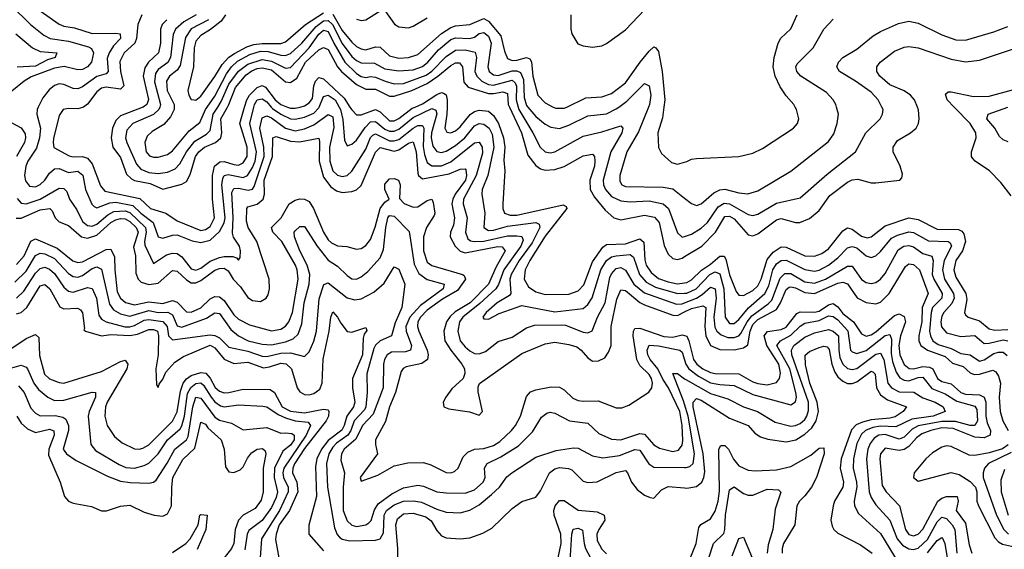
# Model space of a CAD drawing. Header units: inches. Extents: x 884549 to 1028252, y 526810 to 653624.
# Tile 470 of 656: x 937183 to 941355, y 588126 to 590370. Entities that reach past the tile are written whole.
import ezdxf

# ---------------------------------------------------------------- set-up
doc = ezdxf.new("R2010")
doc.units = ezdxf.units.IN
doc.header["$MEASUREMENT"] = 0
for name, color, linetype in [('A9538', 7, 'Continuous'), ('A9539', 7, 'Continuous'), ('A9548', 7, 'Continuous'), ('A9549', 7, 'Continuous')]:
    doc.layers.add(name, color=color, linetype=linetype)

msp = doc.modelspace()

# ---------------------------------------------------------------- linework, layer by layer
at = {"layer": 'A9538', "color": 5}
for points, elevation in [([(937262.1, 590000), (937257.3, 589990), (937256.3, 589970), (937270.7, 589910), (937267.3, 589870), (937254.2, 589825.8), (937217.1, 589770), (937209.2, 589750), (937204.3, 589710), (937207.5, 589687.5), (937224.4, 589664.4), (937250, 589662.4), (937270, 589672), (937289.9, 589690), (937310, 589719.1), (937330, 589738.5), (937350, 589739.7), (937390, 589723.2), (937430, 589727.5), (937451, 589711), (937461.4, 589650), (937488.3, 589588.3), (937498.6, 589578.6), (937510, 589572.6), (937565.5, 589594.5), (937590, 589596.8), (937662.6, 589582.6), (937696.6, 589550), (937749.3, 589510), (937770, 589449.3), (937790, 589444.9), (937830, 589456.7), (937850, 589457.8), (937913.5, 589433.5), (937950, 589425.3), (937990, 589435.5), (938030, 589472.7), (938050, 589509.6), (938053.5, 589530), (938039.7, 589670), (938043.2, 589696.8), (938050.2, 589709.8), (938066, 589714), (938130, 589701.4), (938148.1, 589710), (938170, 589743.8), (938180.8, 589770), (938186.8, 589810), (938157.8, 589930), (938175.6, 590000)], 2460), ([(937454, 590000), (937450, 589997.2), (937430, 589991.7), (937390, 589993.7), (937368, 589990), (937350, 589964.5), (937327.1, 589867.1), (937324.6, 589850), (937328.4, 589828.4), (937393, 589793), (937410, 589788.7), (937450, 589789.8), (937470, 589783.2), (937490, 589759.3), (937525.8, 589665.8), (937543.8, 589643.8), (937692, 589612), (937737.2, 589570), (937801.7, 589550), (937850, 589517.5), (937950, 589476.9), (937970, 589480.4), (937990, 589493.1), (938008.2, 589530), (938000.6, 589610), (937999.5, 589710), (938008.7, 589750), (938031.7, 589768.3), (938050, 589768.8), (938090, 589755.7), (938110, 589754), (938130, 589763.8), (938146.3, 589790), (938147, 589830), (938115.4, 589930), (938136.2, 590000)], 2480), ([(937706.3, 590000), (937702.5, 589997.5), (937610, 589962.3), (937590, 589942.5), (937576, 589910), (937571.4, 589870), (937577.3, 589830), (937610, 589785.7), (937635.8, 589715.8), (937656.3, 589696.3), (937670, 589689.2), (937735.5, 589675.5), (937790, 589652.4), (937870, 589672.6), (937890, 589684.1), (937905.4, 589714.6), (937928.7, 589790), (937941.5, 589810), (937966.7, 589830), (938012.4, 589850), (938035.1, 589870), (938040, 589890), (938036.1, 589950), (938063.4, 590000)], 2520), ([(937776.9, 590000), (937773.3, 589990), (937750, 589968.9), (937661.9, 589930), (937637.7, 589902.3), (937631.9, 589870), (937636.7, 589850), (937677.8, 589757.8), (937696, 589736), (937730, 589721.8), (937770, 589717.8), (937810, 589724), (937841.9, 589738.1), (937861.3, 589758.7), (937890.2, 589810), (937925.2, 589854.8), (937974.9, 589885.1), (937990, 589900.4), (938002.6, 589970), (938022.5, 590000)], 2540), ([(937837.9, 590000), (937837.9, 589990), (937821.6, 589958.4), (937794.2, 589925.8), (937743.8, 589896.2), (937723.4, 589876.6), (937713.4, 589850), (937719.4, 589810), (937733.1, 589793.1), (937750, 589787.3), (937770, 589787.8), (937810, 589799.4), (937830, 589814.4), (937901.2, 589898.8), (937945.8, 589934.2), (937970.8, 589990), (937977.8, 590000)], 2560), ([(938249, 590000), (938254.2, 589994.2), (938290, 589969), (938330, 589950), (938350, 589948.1), (938390, 589956.9), (938430, 589973.8), (938450, 589996.2), (938451.6, 590000)], 2460), ([(938317.3, 590000), (938330, 589995), (938350, 589994.5), (938371.4, 590000)], 2480), ([(938537.2, 590000), (938543.1, 589990), (938552.7, 589947.3), (938559.5, 589859.5), (938570, 589834.9), (938590, 589841.9), (938610, 589860.1), (938646.6, 589913.4), (938670, 589937.5), (938690, 589938.9), (938730, 589906.2), (938750, 589897.3), (938770, 589897.6), (938790, 589906), (938850, 589954.9), (938930, 589993.8), (938946.3, 589986.3), (938950.5, 589970.5), (938928.4, 589890), (938927.2, 589870), (938933.7, 589833.7), (938951.1, 589811.1), (938970, 589807.4), (938990, 589812.7), (939030, 589836.5), (939068.5, 589870), (939110, 589920.3), (939130, 589930), (939150, 589926.9), (939172.9, 589910), (939185.3, 589885.3), (939191.9, 589830), (939166.3, 589710), (939142.9, 589650), (939140.8, 589630), (939153.7, 589550), (939149.6, 589490), (939170, 589477.3), (939190, 589478.2), (939250, 589495.4), (939370, 589510), (939383.6, 589503.6), (939386.6, 589490), (939354.9, 589425.1), (939299.5, 589350), (939264.8, 589290), (939260, 589270), (939264.1, 589210), (939258.2, 589201.8), (939206, 589170), (939159.2, 589130), (939145.8, 589110), (939150, 589102), (939170, 589101.6), (939214.6, 589125.4), (939310, 589159.2), (939450, 589131.8), (939570, 589146.8), (939590, 589163.4), (939608.1, 589191.9), (939644.8, 589310), (939670, 589350.1), (939690, 589364.5), (939710, 589370), (939770, 589375), (939783.8, 589363.8), (939808.6, 589290), (939837.7, 589257.7), (939876.5, 589236.5), (939970, 589209.2), (940000, 589210.8)], 2460), ([(938582, 590000), (938590, 589987.3), (938610, 589966.9), (938630, 589967.4), (938690, 589989.1), (938710, 589979.1), (938750, 589941.9), (938770, 589941.6), (938790, 589951), (938845.5, 589994.5), (938858.3, 590000)], 2480), ([(938993.9, 590000), (938993.4, 589970), (938984.2, 589910), (938993.1, 589893.1), (939010, 589890.6), (939030, 589899.7), (939050, 589916.2), (939092.2, 589967.8), (939110, 589980.9), (939130, 589986.7), (939170, 589982.3), (939190, 589964), (939211.8, 589930), (939233.1, 589870), (939238.8, 589830), (939234.8, 589774.8), (939238.8, 589730), (939229.7, 589589.7), (939229.7, 589569.7), (939237.9, 589550), (939261.8, 589541.8), (939290, 589541.6), (939486.2, 589586.2), (939497.9, 589577.9), (939501.1, 589570), (939410, 589453.1), (939344.2, 589350), (939324.7, 589310), (939321.2, 589270), (939338.4, 589238.4), (939370, 589216.4), (939410, 589205.4), (939510, 589207.6), (939550, 589221.3), (939573.7, 589246.3), (939610, 589344.4), (939653.5, 589406.5), (939670, 589417.7), (939750, 589420.2), (939810, 589440.9), (939827.6, 589427.6), (939832, 589352), (939838.1, 589330), (939858.4, 589298.4), (939890, 589274.1), (939930, 589259.4), (939970, 589251.2), (940000, 589255.3)], 2480), ([(939257.9, 590000), (939309.2, 589890), (939336.5, 589796.5), (939370, 589751.7), (939390, 589738.2), (939410, 589732.8), (939450, 589734.7), (939490, 589748), (939570, 589792.9), (939610, 589799.8), (939618.3, 589790), (939620.5, 589770), (939618.2, 589750), (939598.2, 589690), (939600.3, 589650), (939617.9, 589617.9), (939663.2, 589563.2), (939701.1, 589530), (939730, 589522.5), (939830, 589541.7), (939872.9, 589532.9), (939891.8, 589510), (939913.6, 589413.6), (939930, 589376.6), (939950, 589357.9), (939970, 589354.1), (939990, 589359.9), (940000, 589366)], 2520), ([(939294.8, 590000), (939297.6, 589990), (939357.8, 589890), (939387.9, 589830), (939410, 589810.1), (939430, 589806.5), (939450, 589810.1), (939570, 589877), (939650, 589894.5), (939730, 589920.6), (939738.7, 589910), (939734, 589890), (939687.1, 589810), (939655.5, 589690), (939656.1, 589670), (939664.7, 589650), (939690, 589620.7), (939730, 589602.8), (939770, 589598.1), (939850, 589602.6), (939910, 589589.2), (939932.5, 589570), (939970, 589466.5), (939990, 589448.2), (940000, 589451.4)], 2540), ([(939335.4, 590000), (939370, 589959.9), (939410, 589926.9), (939434.1, 589914.1), (939470, 589908.8), (939510, 589922.6), (939590, 589962.2), (939670, 589970.8), (939710, 589991.9), (939721.4, 590000)], 2560), ([(939444, 590000), (939454.6, 589994.6), (939490, 589994.6), (939501, 590000)], 2580), ([(939847.4, 590000), (939805.6, 589894.4), (939755.6, 589810), (939725.2, 589710), (939725.3, 589685.3), (939734.7, 589670), (939750, 589663.8), (939910, 589660.1), (939950, 589653.3), (940000, 589614.4)], 2560), ([(939912.4, 590000), (939906.4, 589953.6), (939887.5, 589890), (939889.1, 589829.1), (939902.5, 589802.5), (939944.4, 589764.4), (939970, 589758.2), (940000, 589766.3)], 2580), ([(937172.7, 589612.7), (937190, 589593.2), (937210, 589589.5), (937270, 589609.1), (937350, 589656.6), (937370, 589654.2), (937382.5, 589642.5), (937393.6, 589610), (937425, 589565), (937450, 589515.4), (937470, 589498.2), (937490, 589495.6), (937510, 589504.1), (937556.3, 589543.7), (937582.7, 589557.3), (937630, 589560.2), (937650, 589553.3), (937716.3, 589490), (937719.5, 589470), (937712, 589430), (937714, 589414), (937750, 589337.3), (937805.8, 589374.2), (937830, 589381.1), (937850, 589379.1), (937870, 589365.1), (937910, 589314.8), (937930, 589308.4), (937950, 589317.7), (937990, 589347), (938030, 589361.8), (938050, 589366.9), (938086, 589366), (938101.5, 589361.5), (938110, 589350.4), (938117.8, 589362.2), (938119, 589390), (938113.8, 589410), (938089.2, 589449.2), (938085.1, 589465.1), (938087.2, 589530), (938082.7, 589637.3), (938090, 589654.2), (938110, 589656.2), (938151.8, 589648.2), (938170, 589652.3), (938177.2, 589662.8), (938219, 589790), (938217.5, 589830), (938200.4, 589910), (938210, 589954.6), (938230, 589963), (938250, 589954), (938310, 589910), (938350, 589899.7), (938390, 589906.8), (938430, 589924.2), (938490, 589967.8), (938510, 589958.7), (938513.7, 589913.7), (938495.6, 589830), (938496.9, 589770), (938510, 589729.6), (938530, 589710.6), (938550, 589705), (938570, 589709.6), (938590, 589727.8), (938650, 589821.7), (938670, 589871), (938679.8, 589880.2), (938690, 589886.6), (938750, 589857.1), (938770, 589856.1), (938790, 589862.8), (938850, 589910.3), (938870, 589921.1), (938890, 589921), (938895.6, 589910), (938892.8, 589832.8), (938898.2, 589798.2), (938910, 589765.5), (938930, 589750.1), (938970, 589750.3), (939010, 589767), (939110, 589848.2), (939130, 589851.5), (939143.1, 589830), (939144.5, 589804.5), (939117.8, 589710), (939063.6, 589610), (939061.8, 589590), (939079.1, 589530), (939072, 589470), (939081.7, 589441.7), (939092.7, 589432.7), (939108.4, 589430), (939150, 589431.4), (939250, 589453.6), (939290, 589454.8), (939310.7, 589450.7), (939315.8, 589435.8), (939306, 589410), (939234.7, 589310), (939212.1, 589247.9), (939200.7, 589230), (939132.6, 589167.4), (939060.9, 589110), (939046.1, 589090), (939039.5, 589050), (939050, 589009.5), (939070, 588983.7), (939090, 588967), (939110, 588956.2), (939130, 588953.8), (939156.1, 588963.9), (939210, 589007), (939270, 589024.6), (939330, 589063.8), (939364.6, 589075.4), (939477.8, 589077.8), (939495.1, 589075.1), (939570, 589045.7), (939590, 589043.3), (939609, 589051), (939631, 589110), (939663.4, 589170), (939683, 589277), (939690, 589293.4), (939710, 589315.1), (939730, 589319.4), (939750, 589308.3), (939785.4, 589250), (939830, 589212.7), (939965.3, 589165.3), (939990, 589166.6), (940000, 589170.6)], 2440), ([(937150, 589933.3), (937190, 589911.1), (937206.3, 589886.3), (937208.2, 589870), (937202.9, 589850), (937170.3, 589790)], 2440), ([(937168.9, 589528.9), (937190, 589529.7), (937270, 589564.6), (937310.6, 589570.6), (937320.7, 589560.7), (937333.4, 589530), (937350, 589513.9), (937390, 589497.5), (937445.6, 589450), (937470, 589444.2), (937510, 589457.1), (937569.9, 589510.1), (937590, 589521.7), (937610, 589526.9), (937630, 589525.9), (937650, 589514.9), (937676.4, 589490), (937685.4, 589470), (937665.7, 589405.7), (937673.3, 589370), (937675.4, 589295.4), (937685.3, 589270), (937698, 589258), (937730, 589248.5), (937770, 589253.1), (937830, 589307.5), (937850, 589304.9), (937890, 589267.8), (937910, 589255.6), (937930, 589255.5), (937950, 589264.4), (938010, 589309.1), (938030, 589316.4), (938050, 589316.8), (938066.3, 589306.3), (938088.2, 589270), (938118.8, 589238.8), (938150, 589192.5), (938170, 589179.9), (938203.7, 589176.3), (938227.9, 589190), (938235.5, 589204.5), (938241.1, 589230), (938240.8, 589270), (938188.6, 589430), (938150.6, 589490), (938144.2, 589515.8), (938145.2, 589570), (938150, 589576.5), (938190, 589588), (938214.5, 589610), (938220.5, 589630), (938218.9, 589690), (938254.2, 589790), (938255.8, 589870), (938270, 589875.7), (938330, 589855.3), (938368.2, 589851.8), (938450, 589867.9), (938454, 589854), (938452.5, 589770), (938470, 589703), (938501.1, 589661.1), (938525.1, 589645.1), (938550, 589638.1), (938590, 589641.3), (938610.3, 589649.7), (938630, 589667.8), (938690, 589809), (938710, 589828.1), (938770, 589813.5), (938790, 589818.6), (938830, 589847), (938850, 589852.1), (938862.5, 589810), (938870, 589719.1), (938873.3, 589710), (938890, 589695.1), (939003.3, 589716.7), (939050, 589736.4), (939070, 589737.9), (939073.9, 589733.9), (939076.5, 589710), (939071.6, 589690), (939028.5, 589630), (939018.1, 589610), (939014.7, 589590), (939025.7, 589530), (939021.3, 589498.7), (939008.8, 589470), (939007.6, 589450), (939028.2, 589410), (939049.7, 589389.7), (939070, 589382.4), (939208.6, 589408.6), (939227.7, 589407.7), (939239.5, 589390), (939200.5, 589319.5), (939169.8, 589250), (939091.4, 589170), (939028.3, 589131.7), (939007.6, 589112.4), (938991.7, 589090), (938979.7, 589050), (938985.1, 589010), (939009.5, 588969.5), (939056.4, 588910), (939067.1, 588890), (939069.2, 588870.8), (939061.7, 588850), (939013.6, 588806.4), (938988.8, 588771.2), (938978, 588750), (938979.6, 588730), (939001.1, 588721.1), (939089.2, 588709.2), (939130, 588694.3), (939143.9, 588710), (939126.3, 588793.7), (939125.7, 588814.3), (939132, 588828), (939310, 588956), (939410, 588996.6), (939450, 589003.4), (939510, 588994.1), (939543.6, 588983.6), (939562.1, 588970), (939590, 588937.2), (939610, 588923.4), (939635.7, 588924.3), (939662.2, 588937.8), (939678.5, 588961.5), (939688.5, 588990), (939688.7, 589070), (939713.8, 589186.2), (939730, 589224.7), (939750, 589222.1), (939810, 589172), (939830, 589161.4), (939950, 589117.5), (939970, 589117.2), (940000, 589131.9)], 2420), ([(937170, 589333.2), (937202.4, 589370), (937230, 589431.9), (937250, 589441), (937342.5, 589402.5), (937408.5, 589348.5), (937430, 589341.4), (937450, 589344.4), (937550, 589396), (937570, 589398), (937584.5, 589364.5), (937585.7, 589310), (937596.6, 589216.6), (937609.7, 589189.7), (937631.7, 589171.7), (937670, 589162), (937730, 589174.3), (937790, 589167.6), (937830, 589179.8), (937850, 589172.5), (937890, 589132.4), (937910, 589131), (937950, 589148.9), (937990, 589187.3), (938010, 589197.4), (938030, 589195.7), (938050, 589179.9), (938090, 589119.6), (938110, 589101.3), (938156.9, 589076.9), (938250, 589052.1), (938290, 589059.3), (938308.8, 589071.2), (938324.2, 589090), (938339.2, 589130), (938362.4, 589270), (938359.3, 589310), (938351.2, 589330), (938293.4, 589430), (938255.4, 589470), (938249.5, 589490), (938291, 589530), (938324.3, 589590), (938350, 589605.8), (938370, 589611), (938390, 589610.1), (938410, 589599.2), (938428.5, 589570), (938470, 589470.1), (938490, 589437.8), (938504.2, 589424.2), (938530, 589412), (938568.8, 589408.8), (938610, 589397.5), (938630, 589399.8), (938650, 589412.7), (938670, 589438.9), (938689.2, 589490.8), (938709.8, 589570.2), (938730, 589596.3), (938747.9, 589610), (938730.4, 589650), (938730, 589672.6), (938750, 589695.2), (938770, 589697.3), (938788.2, 589690), (938795.4, 589670), (938791.9, 589611.9), (938811.5, 589591.5), (938850, 589575.6), (938870, 589576.5), (938910, 589603.7), (938929.2, 589609.2), (938935.4, 589595.4), (938942.3, 589550), (938939.6, 589540.4), (938906.9, 589490), (938893.8, 589450), (938894, 589390), (938910, 589342.5), (938930, 589328), (939058.7, 589290), (939066.2, 589286.2), (939072, 589270), (939038.1, 589221.9), (938974.6, 589185.4), (938910, 589139.6), (938881, 589110), (938870.4, 589090), (938869.2, 589070), (938874.7, 589050), (938910, 588970), (938914.5, 588950), (938911.1, 588930), (938886.9, 588913.1), (938821.1, 588898.9), (938807.9, 588892.1), (938800, 588880), (938776.1, 588790), (938750, 588730), (938732.4, 588667.6), (938691.2, 588590), (938690.1, 588570.1), (938698.8, 588530), (938625.1, 588430), (938630, 588414.9), (938700.5, 588439.5), (938770, 588479.8), (938827.1, 588492.9), (938893.6, 588493.6), (938924.6, 588484.6), (938990, 588451), (939010, 588450.2), (939024.7, 588455.3), (939041, 588470), (939062.6, 588517.4), (939081.8, 588538.2), (939109.7, 588550), (939150, 588553.8), (939190, 588565.4), (939216.8, 588583.2), (939267.2, 588630), (939283.7, 588650), (939305.5, 588690), (939330, 588772.9), (939347.2, 588792.8), (939370, 588802), (939434.4, 588814.4), (939470, 588813.5), (939490, 588801.9), (939527.1, 588767.1), (939550, 588757.1), (939570, 588753.4), (939634.6, 588754.6), (939710, 588726), (939734.3, 588725.7), (939763.4, 588736.6), (939848.2, 588791.8), (939862.1, 588810), (939864.9, 588830), (939860.4, 588850), (939850, 588866.4), (939810, 588904.7), (939797.4, 588930), (939782.1, 589030), (939784, 589050), (939790, 589061), (939810, 589063), (939912.8, 589027.2), (939950, 589024.8), (939990, 589034.1), (940000, 589031.4)], 2380), ([(937162.3, 589257.7), (937210, 589304), (937250, 589371.5), (937270, 589380.7), (937290, 589377.8), (937330, 589358), (937390, 589294.7), (937410, 589281.3), (937430, 589278.8), (937450, 589286.7), (937490, 589315.1), (937510, 589323.1), (937530, 589312.8), (937564.1, 589164.1), (937581.3, 589141.3), (937610, 589123.2), (937650, 589113.8), (937730, 589138.2), (937770, 589129.5), (937810.6, 589130.6), (937830, 589120.1), (937850, 589072.8), (937870, 589067.8), (937974.6, 589105.4), (938010, 589128.4), (938030, 589124.7), (938077.7, 589057.7), (938110.1, 589030), (938151.2, 589010), (938210, 588995.2), (938250, 588992.7), (938310, 589004.4), (938342.3, 589017.7), (938362.8, 589037.2), (938378.4, 589081.6), (938387.8, 589170), (938409.5, 589250), (938412.6, 589290), (938401, 589330), (938370, 589391.3), (938347.1, 589450), (938346.3, 589470), (938350, 589475.5), (938370, 589493.2), (938390, 589493.7), (938443.5, 589410), (938490, 589350.9), (938530, 589326.1), (938570, 589285.7), (938590, 589272.2), (938610, 589271.2), (938630, 589280.4), (938657.5, 589302.5), (938710, 589360.8), (938724.1, 589395.9), (938734, 589490), (938742.8, 589530), (938750, 589541), (938770, 589538), (938832.9, 589472.9), (938853.9, 589333.9), (938874.4, 589294.4), (938908.9, 589268.9), (938981.5, 589250), (938978, 589230), (938880.8, 589159.2), (938836.2, 589110), (938819.4, 589070), (938820.9, 589050), (938843.4, 588990), (938838.8, 588970), (938817.6, 588962.4), (938758.7, 588961.3), (938740.1, 588950), (938729.2, 588930.8), (938724.4, 588910), (938722.5, 588810), (938681.5, 588698.5), (938636.1, 588650), (938607.9, 588592.1), (938558.6, 588550), (938546.7, 588530), (938544.4, 588504.4), (938559.4, 588450), (938553.4, 588390), (938554.3, 588290), (938570, 588246.4), (938590, 588228.3), (938610, 588223.2), (938650, 588229.1), (938662.2, 588237.8), (938671.9, 588248.1), (938687, 588293), (938701.9, 588318.1), (938759.4, 588360.6), (938810, 588386.9), (938870, 588398.5), (938894, 588394), (938950, 588369.2), (938990, 588364.7), (939070, 588364.6), (939110, 588378.6), (939146.8, 588410), (939154.6, 588430), (939153, 588470), (939163.2, 588490), (939222, 588518), (939295.9, 588564.1), (939355.9, 588624.1), (939394.4, 588685.6), (939416.5, 588703.5), (939430, 588706.6), (939450, 588702.3), (939512.7, 588670), (939590, 588659.8), (939636.3, 588616.3), (939690, 588592.5), (939730, 588589.4), (939810, 588616.2), (939830, 588613.5), (939870, 588569.2), (939893.9, 588553.9), (939950, 588540.1), (939974.3, 588545.7), (939990, 588566.7), (939992.4, 588587.6), (939989.3, 588650.7), (939979.8, 588710), (939932.7, 588810), (939907.5, 588847.5), (939886.8, 588890), (939853.7, 588930), (939843.9, 588950), (939841.4, 588970), (939850, 588990.5), (939890, 588988.7), (939980.5, 588970), (939990, 588961.9), (940000, 588929)], 2360), ([(937170, 589189.4), (937200.9, 589219.1), (937250, 589296.3), (937270, 589315.2), (937290, 589322), (937310, 589312.6), (937330, 589294.4), (937370, 589237.1), (937390, 589219.3), (937410, 589215.9), (937470, 589235.3), (937490, 589231.5), (937508.9, 589190), (937517.9, 589117.9), (937530, 589100.9), (937549.4, 589089.4), (937629.2, 589069.2), (937650, 589068.8), (937670, 589074.3), (937710, 589096.2), (937730, 589100.3), (937790, 589090.8), (937807.6, 589070), (937813.1, 589030), (937830, 589014.1), (937990, 589035.4), (938010, 589032), (938030, 589022.3), (938070, 588982.7), (938150, 588965.5), (938210, 588944.8), (938230, 588943.1), (938290, 588957), (938330, 588958.5), (938390, 588943.5), (938410, 588962.3), (938430, 589007.6), (938441, 589050), (938452.2, 589187.8), (938471.5, 589248.5), (938490, 589255.4), (938570, 589192.1), (938603.7, 589183.7), (938630, 589187.3), (938683.8, 589216.2), (938726.7, 589253.3), (938770, 589323), (938790, 589312.6), (938814.6, 589250), (938802.7, 589150), (938774.7, 589085.3), (938758.1, 589030), (938710, 589008.9), (938690, 588991.2), (938683.6, 588976.4), (938654.5, 588870), (938655, 588790), (938649.6, 588730), (938643.5, 588716.5), (938600.1, 588670), (938585.6, 588630), (938573.3, 588610), (938524.9, 588575.1), (938510, 588559.2), (938493.5, 588530), (938482.6, 588490), (938486.8, 588390), (938516.7, 588216.7), (938528.6, 588188.6), (938538.1, 588178.1), (938550, 588169.6), (938581.8, 588161.8), (938690, 588164.6), (938710, 588170.7), (938724.5, 588195.5), (938727.4, 588270), (938737.1, 588290), (938770, 588314.3), (938810, 588329.8), (938851.6, 588331.6), (938885.9, 588325.9), (938950, 588295.8), (938990, 588283.7), (939050, 588280.4), (939090, 588292.4), (939130, 588314.2), (939182.3, 588357.7), (939215.4, 588390), (939247.4, 588432.6), (939268, 588450), (939370, 588516.8), (939455.9, 588544.1), (939530, 588555.4), (939550, 588554), (939610, 588522.1), (939654, 588514), (939723.8, 588523.8), (939790, 588549), (939810, 588545.7), (939848.3, 588488.3), (939870, 588474), (940000, 588472.7)], 2340), ([(937170, 589123.5), (937190, 589129.5), (937212.8, 589150), (937270, 589241.7), (937290, 589247.5), (937311.1, 589230), (937353.7, 589153.7), (937370, 589145.2), (937427.9, 589147.9), (937440.5, 589140.5), (937450, 589127.7), (937458.5, 589061.5), (937455.3, 589055.3), (937462, 589050), (937530, 589031.1), (937570, 589035.9), (937650, 589031.6), (937682, 589038), (937730, 589057.9), (937750, 589057.6), (937766.9, 589050), (937771.5, 589030), (937770.3, 588950), (937760.2, 588890), (937763.1, 588823.1), (937770, 588811), (937773.9, 588826.1), (937790, 588846.4), (937802.8, 588877.2), (937840.4, 588919.6), (937876.7, 588943.3), (937990, 588991.2), (938010, 588980.3), (938050, 588931.6), (938090, 588913.8), (938150, 588919.4), (938215.6, 588895.6), (938241.5, 588898.5), (938290, 588914.9), (938312.1, 588912.1), (938334.6, 588890), (938358.7, 588810), (938370, 588792.7), (938390, 588781.7), (938410, 588780.6), (938430, 588786), (938454.8, 588805.2), (938465.1, 588830), (938468.8, 588931.2), (938493.7, 589050), (938501.5, 589110), (938510, 589131.9), (938530, 589110.2), (938543.6, 589083.6), (938570, 589049.5), (938590, 589046), (938650, 589066), (938653.7, 589053.7), (938642.5, 589037.5), (938638.7, 589021.3), (938635.6, 588950), (938593.8, 588850), (938593.4, 588810), (938602.8, 588750), (938597, 588730), (938569.6, 588690.4), (938558.5, 588650), (938548.6, 588631.4), (938490, 588587.5), (938462.5, 588550), (938441.5, 588510), (938436.6, 588476.6), (938440.2, 588350), (938408.6, 588228.6), (938408.8, 588190), (938470, 588120.2)], 2320), ([(937150, 588978.3), (937210, 589018.8), (937250, 589036.1), (937264, 589024), (937267.5, 588947.5), (937288.2, 588868.2), (937310, 588847.8), (937350, 588832.6), (937370, 588830.6), (937530, 588879.1), (937610, 588922.3), (937630, 588926.8), (937641.4, 588910), (937637.5, 588890), (937553.8, 588750), (937547.2, 588730), (937544.1, 588690), (937553.5, 588650), (937584.5, 588604.5), (937616.9, 588576.9), (937670, 588551.4), (937690, 588550.1), (937705.5, 588554.5), (937730, 588568.7), (937830.4, 588669.6), (937851.1, 588708.9), (937864.6, 588795.4), (937876.5, 588830), (937890, 588848.4), (937910, 588862.6), (937950, 588874.8), (937971.8, 588871.8), (937990.7, 588850.7), (938011, 588811), (938030, 588796.4), (938050, 588789.5), (938070, 588789.8), (938130, 588804.2), (938243.8, 588803.8), (938263.4, 588790), (938295.9, 588730), (938330, 588711.3), (938390, 588704.9), (938470, 588719.6), (938490, 588716.6), (938493.6, 588710), (938491.2, 588690), (938481.1, 588670), (938390, 588553.1), (938347.8, 588487.8), (938340.4, 588470), (938339.4, 588450), (938358.1, 588410), (938362.2, 588370), (938327, 588290), (938282.5, 588230), (938269.3, 588190), (938267.1, 588167.1), (938280.5, 588090)], 2280), ([(937130, 588889.7), (937190, 588905.6), (937210, 588897.4), (937216.6, 588890), (937243, 588830), (937263.6, 588803.6), (937302.6, 588770), (937330, 588756.9), (937370, 588757.8), (937490, 588792.4), (937504.9, 588790), (937505.1, 588770), (937477.9, 588710), (937473.2, 588690), (937484.6, 588570), (937505.1, 588545.1), (937604.8, 588484.8), (937632.8, 588472.8), (937670.2, 588469.8), (937710, 588480.8), (937730, 588491.6), (937769.6, 588530), (937810, 588590.4), (937863.1, 588636.9), (937870.7, 588649.3), (937881.9, 588690), (937893.9, 588786.1), (937907.8, 588812.2), (937930, 588827.9), (937950, 588831), (937962.1, 588822.1), (937993.8, 588770), (938010, 588751), (938034.4, 588734.4), (938050, 588729.2), (938110, 588738.3), (938212.9, 588732.9), (938230, 588729.2), (938277.7, 588697.7), (938310, 588682.4), (938350, 588670.6), (938405.3, 588665.3), (938415.7, 588650), (938397.1, 588610), (938301.7, 588470), (938297.8, 588450), (938300.9, 588430), (938320.3, 588390), (938320.4, 588370), (938284.1, 588290), (938208.4, 588170), (938202.7, 588090)], 2260), ([(940000, 588741.5), (939995.6, 588755.6), (939950, 588871.3), (939970, 588871.1), (940000, 588848.6)], 2340), ([(937178.4, 588818.4), (937201.5, 588790), (937230, 588723.9), (937250, 588702.6), (937270, 588691.7), (937333.1, 588693.1), (937366.4, 588686.4), (937378.1, 588678.1), (937389.4, 588650), (937390.1, 588629.9), (937368.1, 588550), (937380.9, 588530), (937422.8, 588502.8), (937555.6, 588435.6), (937610, 588414.7), (937651.2, 588408.8), (937730, 588406.9), (937749.5, 588410.5), (937760.8, 588419.2), (937808.7, 588491.3), (937841.2, 588550), (937889.6, 588590.4), (937896.7, 588603.3), (937916.6, 588730), (937930, 588770.4), (937950, 588767), (938010, 588685.9), (938030, 588673.8), (938081.1, 588661.1), (938130, 588631.9), (938230, 588641.5), (938290, 588617.7), (938310, 588620.1), (938336.1, 588616.1), (938346.3, 588610), (938345.6, 588590), (938330, 588567.2), (938297.7, 588542.3), (938262.3, 588470), (938262, 588430), (938275.4, 588370), (938270, 588345), (938250, 588302.7), (938210, 588248.3), (938154.1, 588205.9), (938147.1, 588190), (938136.8, 588123.2)], 2240), ([(937171.7, 588690), (937190, 588661.1), (937216.5, 588636.5), (937250, 588621), (937310, 588634.9), (937327.3, 588627.3), (937329.2, 588610), (937306.8, 588550), (937305.4, 588525.4), (937355.3, 588410), (937373.4, 588350), (937390.4, 588330), (937410, 588322.2), (937486.9, 588306.9), (937530, 588288.6), (937550.7, 588289.3), (937610.8, 588309.2), (937650, 588312.8), (937710, 588283.7), (937753, 588270), (937790, 588267.1), (937810, 588276.2), (937826.7, 588310), (937827.5, 588390), (937832.6, 588430), (937874, 588506), (937925.9, 588554.1), (937950, 588664.7), (937970, 588655.7), (937980.8, 588640.8), (938037, 588590), (938049.8, 588550), (938055.7, 588475.7), (938070, 588455), (938090, 588451.8), (938117.2, 588462.8), (938130, 588475.7), (938148.3, 588511.7), (938165.6, 588534.4), (938190, 588550.5), (938212.6, 588552.6), (938222.7, 588542.7), (938225.7, 588530), (938214.4, 588470), (938215.4, 588370), (938205.8, 588334.2), (938180.8, 588299.2), (938129.7, 588270.3), (938110.4, 588249.6), (938096.5, 588210), (938089.8, 588150), (938080.2, 588130), (938049.5, 588090.5)], 2220), ([(938783.4, 588030), (938785.3, 588130), (938777.5, 588230), (938784.2, 588255.8), (938810, 588276.4), (938850, 588279.5), (938903.4, 588263.4), (938926, 588246), (938950, 588206.2), (938970, 588182.7), (938990, 588174.8), (939050, 588170.1), (939090, 588174.1), (939145.7, 588194.3), (939184.1, 588215.9), (939270, 588298.9), (939310, 588329.2), (939370, 588347.6), (939390, 588374.2), (939428.4, 588450), (939450, 588467.6), (939470, 588472.4), (939508.2, 588468.2), (939522.3, 588462.3), (939570, 588415.2), (939590, 588409.4), (939630, 588412.6), (939710, 588451.1), (939750, 588459.3), (939759, 588450), (939774.7, 588410), (939799.3, 588379.3), (939830, 588355.7), (939854.9, 588345.1), (939870, 588343.2), (939902.3, 588377.7), (939930, 588392.4), (940000, 588386.6)], 2320), ([(939459.9, 588070), (939477.5, 588150), (939475.3, 588190), (939448.3, 588270), (939445.9, 588290), (939451.2, 588310), (939470, 588333), (939490, 588333.1), (939550, 588292.1), (939630, 588285.3), (939658.8, 588270), (939662.4, 588250), (939636.5, 588210), (939628.9, 588190), (939630, 588163.6), (939650, 588126.1), (939670, 588106.7)], 2280), ([(937830, 588112.5), (937886.8, 588150), (937905.6, 588170), (937939.7, 588230), (937946, 588270), (937950, 588274), (937977.3, 588270), (937971.4, 588210), (937934.9, 588125.1)], 2180), ([(939511.1, 588010), (939522, 588190), (939528.8, 588211.2), (939550, 588215), (939567.2, 588207.2), (939574.2, 588150), (939580.8, 588130), (939632.3, 588032.3)], 2260)]:
    msp.add_lwpolyline(points, dxfattribs=dict(at, elevation=elevation))
at = {"layer": 'A9539', "color": 5}
for points, elevation in [([(939518.1, 590390), (939518.3, 590330), (939522.7, 590310), (939548.1, 590268.1), (939570, 590258.5), (939610, 590253.9), (939650, 590259.8), (939670, 590268.9), (939750, 590327.1), (939859.2, 590440.8)], 2620), ([(937147.6, 590430), (937229.3, 590349.3), (937284.9, 590304.9), (937312.6, 590290), (937390, 590279.4), (937474.3, 590254.3), (937487.5, 590247.5), (937496.4, 590230), (937487.7, 590190), (937470, 590170.4), (937450, 590158.3), (937430, 590156.9), (937371.7, 590171.7), (937330, 590165.2), (937232, 590128), (937201.7, 590110), (937150, 590067.4)], 2440), ([(937270, 590408.1), (937350.3, 590350.3), (937370, 590342.7), (937415.4, 590335.4), (937490, 590311.6), (937590, 590313.5), (937608.4, 590310), (937610.1, 590290.1), (937580.9, 590259.1), (937561.8, 590230), (937554.4, 590205.6), (937557.4, 590150), (937550, 590140.4), (937510, 590128.8), (937450, 590085.4), (937430, 590076.7), (937410, 590078.5), (937370, 590095.9), (937350, 590098.1), (937330, 590091.3), (937307.5, 590072.5), (937280.9, 590039.1), (937262.1, 590000)], 2460), ([(938055.4, 590390), (938036.7, 590363.3), (937992.3, 590327.7), (937950, 590303.1), (937930, 590279.2), (937922.6, 590250), (937920.2, 590170), (937895, 590070), (937899.4, 590050), (937910, 590031.6), (937922, 590030), (937930, 590029.5), (937950, 590046), (938010, 590128.8), (938040.5, 590179.5), (938069.2, 590210.8), (938092.7, 590227.3), (938145.6, 590254.4), (938175.7, 590264.3), (938210, 590269.1), (938290, 590269.2), (938310, 590276), (938394.7, 590350), (938470, 590399.5)], 2580), ([(938610, 590372.4), (938630, 590367.1), (938650, 590369.2), (938710, 590407.5)], 2620), ([(938730, 590409.3), (938771.5, 590351.5), (938790, 590339.9), (938830, 590335.2), (938850, 590342.3), (938910, 590377.9)], 2620), ([(937700.6, 590390), (937684.2, 590350), (937677.9, 590290), (937670.7, 590270), (937626.5, 590230), (937607.6, 590192.4), (937609.8, 590149.8), (937624.4, 590090), (937610, 590075.6), (937550, 590083.6), (937530, 590079.6), (937510, 590064.7), (937470, 590011.4), (937454, 590000)], 2480), ([(937807.3, 590370), (937786.9, 590350), (937779.5, 590330), (937780.3, 590270), (937771.6, 590230), (937729.4, 590190), (937713.5, 590166.5), (937706.1, 590130), (937728.6, 590031.4), (937721.6, 590010), (937706.3, 590000)], 2520), ([(937931.4, 590390), (937878.5, 590361.5), (937843.4, 590330), (937833.5, 590306.5), (937822.8, 590210), (937810.9, 590189.1), (937770, 590158.8), (937758.2, 590141.8), (937753.8, 590106.2), (937780.4, 590010), (937776.9, 590000)], 2540), ([(937982.6, 590370), (937909.3, 590330.7), (937885.1, 590294.9), (937863.6, 590176.4), (937850, 590155.9), (937818.3, 590130), (937805.1, 590110), (937808, 590070), (937838, 590010), (937837.9, 590000)], 2560), ([(937977.8, 590000), (938010, 590046.3), (938059.6, 590140.4), (938080.9, 590170), (938106.5, 590193.5), (938157.9, 590222.1), (938203.9, 590236.1), (938235.3, 590235.3), (938290, 590219.9), (938310, 590218.5), (938330, 590226.2), (938378.4, 590270), (938438.7, 590341.3), (938470, 590364.7), (938490, 590366.8), (938508, 590350), (938550, 590269.2), (938590, 590213.9), (938610, 590197), (938630, 590187.1), (938686, 590186), (938730, 590162.2), (938790, 590152.7), (938850, 590157.1), (938890, 590171.5), (938912.9, 590190), (938957.5, 590242.5), (939010, 590285.3), (939030, 590292.9), (939090, 590290.1), (939110, 590296.4), (939130, 590311.9), (939150, 590315.1), (939170, 590300.3), (939180.9, 590270), (939167.3, 590170), (939172.4, 590150), (939190, 590136), (939210, 590132.9), (939270, 590153), (939290, 590153.2), (939305.5, 590145.5), (939317.1, 590117.1), (939320.7, 590040.7), (939330, 590006.3), (939335.4, 590000)], 2560), ([(938510, 590393.2), (938550, 590324.4), (938590, 590274.3), (938610, 590256.8), (938630, 590246.5), (938650, 590242.8), (938690, 590254.6), (938710, 590253.6), (938750, 590216.6), (938790, 590207.2), (938830.7, 590209.3), (938870, 590222.6), (938970, 590311.2), (939010, 590337.4), (939030, 590344.3), (939090, 590350.1), (939150, 590375.1), (939170, 590364.1), (939222, 590302), (939236.7, 590236.7), (939250, 590205.3), (939270, 590197.6), (939290, 590198.2), (939330, 590209.6), (939344.7, 590204.7), (939351.4, 590191.4), (939356.6, 590130), (939379.1, 590050), (939410, 590017.5), (939444, 590000)], 2580), ([(938022.5, 590000), (938037.4, 590022.6), (938070, 590096.3), (938110, 590151.9), (938150, 590181), (938210, 590201.3), (938250, 590193.9), (938310, 590164.2), (938330, 590167.3), (938410, 590250), (938450, 590307.9), (938470, 590325.1), (938490, 590319.2), (938513.5, 590270), (938560.8, 590190), (938610, 590141.3), (938630, 590129.8), (938650, 590125.3), (938670, 590129.8), (938690, 590126.8), (938731.2, 590108.8), (938770, 590098.1), (938810, 590099.7), (938905.4, 590134.6), (938930, 590152.5), (938990, 590213.7), (939030, 590240.6), (939070, 590242.4), (939112.6, 590232.6), (939119.1, 590210), (939112.1, 590150), (939119.9, 590130), (939140.5, 590110), (939170, 590095.8), (939190, 590092.7), (939270, 590113.1), (939282.7, 590102.7), (939288.2, 590088.2), (939286.4, 590030), (939294.8, 590000)], 2540), ([(937167.3, 590310), (937237, 590250), (937270, 590234.8), (937340.9, 590230), (937333.7, 590210), (937300.6, 590199.4), (937250, 590173.1), (937171.9, 590168.1)], 2420), ([(938063.4, 590000), (938068.9, 590010), (938097.5, 590082.5), (938143.4, 590136.6), (938166.6, 590153.4), (938190, 590163.2), (938210, 590166.3), (938250, 590157.8), (938310, 590106.4), (938330, 590103.7), (938357.2, 590122.8), (938394.4, 590190), (938450, 590241.9), (938470, 590252.1), (938490, 590243.3), (938530.2, 590170.2), (938546.1, 590150), (938610, 590095.4), (938650, 590075.1), (938690, 590076), (938750, 590046.2), (938770, 590045.8), (938844.7, 590070), (938910, 590100), (938955, 590130), (939010, 590176.2), (939030, 590187.2), (939047.2, 590187.2), (939059.9, 590170), (939065.6, 590105.6), (939083.4, 590083.4), (939170, 590057.7), (939190, 590056.8), (939230, 590064.7), (939250, 590056.8), (939253.3, 590010), (939257.9, 590000)], 2520), ([(939501, 590000), (939581.1, 590038.9), (939650, 590043.1), (939690, 590056.9), (939750, 590102.5), (939811.4, 590190), (939850, 590236.3), (939870, 590254.6), (939877.7, 590250), (939890, 590234.9), (939905.5, 590150), (939916.3, 590030), (939912.4, 590000)], 2580), ([(938371.4, 590000), (938390, 590004.8), (938410, 590017.2), (938423.5, 590036.5), (938429.6, 590090), (938436.6, 590110), (938450, 590124.5), (938470, 590119.9), (938557.9, 590037.9), (938582, 590000)], 2480), ([(938136.2, 590000), (938145.1, 590030), (938157.4, 590050), (938190, 590082.1), (938210, 590090.8), (938224.1, 590084.1), (938266.3, 590030), (938290, 590010.7), (938317.3, 590000)], 2480), ([(938858.3, 590000), (938890, 590013.7), (938950, 590053.4), (938970, 590061.7), (938979.3, 590059.3), (938990, 590052.1), (938994.4, 590030), (938993.9, 590000)], 2480), ([(939721.4, 590000), (939755.6, 590024.4), (939830, 590100.1), (939850, 590090.2), (939857.5, 590050), (939851.3, 590010), (939847.4, 590000)], 2560), ([(938175.6, 590000), (938178.2, 590010), (938190, 590030.6), (938210, 590035.1), (938230, 590021.4), (938249, 590000)], 2460), ([(938451.6, 590000), (938470, 590044.8), (938489.7, 590050.3), (938519.5, 590030), (938537.2, 590000)], 2460)]:
    msp.add_lwpolyline(points, dxfattribs=dict(at, elevation=elevation))
at = {"layer": 'A9548', "color": 5}
for points, elevation in [([(940000, 589614.4), (940030, 589591.1), (940050, 589583), (940070, 589589.5), (940124.3, 589635.7), (940150, 589649), (940170, 589651.6), (940230, 589636.3), (940267.6, 589632.4), (940310, 589645), (940450, 589728.7), (940610, 589853.7), (940633, 589887), (940646, 589930), (940652.2, 589970), (940644.2, 590000)], 2560), ([(940000, 589366), (940072.7, 589410), (940130.5, 589470), (940170, 589535.8), (940190, 589538.1), (940210, 589525.8), (940270, 589458.6), (940290, 589454.2), (940310, 589462.4), (940390, 589522.1), (940410, 589527), (940470, 589510.5), (940489.1, 589510.9), (940530, 589527.3), (940570, 589561.4), (940615, 589625), (940690, 589681.3), (940710, 589691.7), (940734.2, 589694.2), (940790, 589679), (940810, 589678.4), (940912.3, 589690), (940920.5, 589699.5), (940923.9, 589716.1), (940913.5, 589750), (940883.7, 589810), (940883.2, 589830), (940902.6, 589857.4), (940957.6, 589890), (940982, 589910), (940991.4, 589930), (940994.3, 589950), (940991.4, 589988.6), (940986.6, 590000)], 2520), ([(940000, 589766.3), (940010, 589769.1), (940030, 589779.6), (940050, 589782.4), (940230, 589790.2), (940290, 589804.5), (940330, 589824.5), (940462, 589910), (940479.2, 589930), (940484.2, 589950), (940474, 589990), (940468.7, 590000)], 2580), ([(940000, 589451.4), (940030, 589460.9), (940070, 589486.2), (940096.7, 589510), (940143, 589577), (940167.9, 589592.1), (940190, 589590.3), (940270, 589544.2), (940290, 589540.7), (940310, 589545.6), (940390, 589592.2), (940490, 589615.5), (940603.9, 589716.1), (940724.8, 589810), (940767.7, 589890), (940828.1, 589950), (940838.9, 589970), (940841.1, 589990), (940835.9, 590000)], 2540), ([(941383.4, 589623.4), (941340.3, 589680.3), (941292.7, 589730), (941230.8, 589770), (941221.7, 589781.7), (941216.2, 589790), (941216.3, 589810), (941236.2, 589870), (941233.9, 589890), (941210.7, 589930), (941141.9, 590000)], 2480), ([(941371.8, 589851.8), (941350, 589860.3), (941334.5, 589874.5), (941314, 589910), (941281.2, 589950), (941286.4, 589970), (941370, 589999.4)], 2460), ([(940000, 589255.3), (940010, 589256.7), (940030, 589268.1), (940071.5, 589308.5), (940110, 589333.6), (940150, 589367.7), (940167.5, 589367.5), (940174.8, 589354.8), (940190, 589288.9), (940218.7, 589218.7), (940230, 589203), (940250, 589201.4), (940290, 589222.4), (940310, 589242), (940324.8, 589270), (940350, 589353.8), (940374.8, 589385.2), (940410, 589408), (940430, 589406.6), (940510, 589368.9), (940550, 589367.4), (940581.2, 589378.8), (940610, 589398.8), (940670, 589474.8), (940690, 589488.1), (940710, 589482.9), (940750, 589452.9), (940773.6, 589446.4), (940790.5, 589449.5), (940850, 589497), (940950, 589530.4), (940990, 589523.5), (941070, 589481.8), (941160.4, 589480.4), (941174.2, 589474.2), (941182.7, 589462.7), (941191, 589430), (941177.5, 589390), (941148.7, 589350), (941141.2, 589310), (941150, 589278.8), (941191.4, 589210), (941195.4, 589184.6), (941185.4, 589130), (941190, 589119.6), (941201.1, 589110), (941250, 589094.4), (941290, 589060.1), (941315, 589055), (941370, 589057.7)], 2480), ([(940000, 589210.8), (940010, 589211.3), (940048.9, 589230), (940106.7, 589290), (940130, 589302.1), (940150, 589292.9), (940166.4, 589230), (940171.6, 589110), (940190, 589083.1), (940210, 589082.4), (940230, 589099.1), (940271.3, 589148.7), (940340.3, 589210), (940357, 589243), (940374.6, 589310), (940390, 589335.5), (940410, 589349.5), (940430, 589351.2), (940510, 589311.2), (940550, 589303.9), (940570, 589308.9), (940610, 589330.1), (940650, 589361.4), (940690, 589403.2), (940710, 589409.4), (940730, 589403.4), (940770, 589370.1), (940790, 589362.7), (940809.9, 589370.1), (940830, 589387.7), (940876.2, 589443.8), (940902.9, 589457.1), (940950, 589471.2), (940970, 589468.8), (941033.3, 589433.3), (941116.9, 589430), (941124.8, 589424.8), (941130.4, 589410), (941100.6, 589350), (941092.5, 589310), (941102, 589270), (941139.9, 589210), (941142.1, 589190), (941132.2, 589167.8), (941098.1, 589130), (941090, 589113.3), (941086.1, 589090), (941088.7, 589068.7), (941110, 589043.3), (941170, 589027.4), (941230, 589031.4), (941270, 588998.5), (941290, 588999.2), (941350, 589014), (941369.6, 589009.6)], 2460), ([(940000, 589170.6), (940050, 589190.6), (940074.6, 589205.4), (940110, 589237.1), (940129.2, 589230), (940133.6, 589190), (940123.7, 589110), (940127.7, 589067.7), (940137.2, 589050), (940154.6, 589034.6), (940183.8, 589023.8), (940210, 589023.1), (940230, 589030.4), (940239.1, 589040.9), (940265.4, 589090), (940285.1, 589114.9), (940354.6, 589165.4), (940370, 589181.8), (940404.9, 589275.1), (940425.4, 589294.6), (940450, 589295), (940510, 589259.8), (940550, 589253.1), (940597.5, 589270), (940690, 589325.3), (940710, 589326), (940750, 589269), (940770, 589256.4), (940790, 589251.9), (940810, 589256.2), (940830, 589270.1), (940850, 589294.4), (940904.9, 589395.1), (940929, 589411), (940950, 589413.8), (940970, 589407), (941010, 589379), (941047.7, 589367.7), (941053.7, 589350), (941048.9, 589290), (941056, 589270), (941090.9, 589210), (941090.1, 589190), (941051.2, 589150), (941044.4, 589130), (941037.3, 589050), (941041.4, 589030), (941052.4, 589010), (941074, 588994), (941130, 588977.1), (941170, 588955.1), (941210, 588950.5), (941250, 588923.6), (941270, 588928.8), (941310, 588955), (941330, 588961.8), (941350, 588961.1), (941366.5, 588946.5)], 2440), ([(940000, 589131.9), (940030, 589146.6), (940077.9, 589157.9), (940090.3, 589150), (940085.4, 589070), (940090, 589030.2), (940110, 588990.1), (940150, 588972.7), (940210, 588970.8), (940250, 588979.1), (940267.6, 588992.4), (940278.2, 589050), (940290, 589078.5), (940310, 589099.5), (940390, 589141.4), (940407.1, 589170), (940430, 589226.5), (940443.8, 589236.2), (940450, 589238.8), (940470, 589233.8), (940510, 589214.4), (940550, 589210.5), (940650, 589254), (940670, 589258.5), (940690.9, 589250.9), (940731.5, 589191.5), (940770, 589172.2), (940810, 589165.4), (940830, 589173.2), (940866.7, 589210), (940936.3, 589323.7), (940950, 589335.2), (940970, 589332.1), (940995.5, 589310), (941032.4, 589210), (941006.5, 589150), (941004.7, 589090), (940992.1, 589030), (940993, 589010), (941001, 588990), (941028.9, 588970), (941103.5, 588943.5), (941134.7, 588914.7), (941181, 588901), (941210, 588873.9), (941226.4, 588866.4), (941250, 588867.6), (941305.7, 588885.7), (941318.4, 588878.4), (941330, 588860.1), (941339.2, 588830), (941332.8, 588770), (941336.5, 588710), (941348.4, 588670), (941371.2, 588630)], 2420), ([(940000, 589031.4), (940009, 589029), (940018, 589010), (940038.3, 588930), (940051.5, 588910), (940077.5, 588890), (940110, 588874.8), (940130, 588870.9), (940230, 588869.5), (940290, 588835.4), (940310, 588828.1), (940350, 588823.4), (940390, 588832.5), (940402.9, 588850), (940407.1, 588872.9), (940399.3, 588910), (940349.3, 588989.3), (940338, 589030), (940351.1, 589048.9), (940410, 589057.1), (940430, 589066.7), (940475.2, 589124.8), (940490, 589132.1), (940550, 589130.4), (940570, 589134.8), (940610, 589161.7), (940630, 589166.8), (940650, 589153.1), (940670, 589124.6), (940716.3, 589090), (940750, 589038.9), (940770, 589029), (940790, 589034.2), (940810, 589047.5), (940890, 589116.6), (940910, 589123.4), (940930, 589112.8), (940936.3, 589090), (940915.3, 589030), (940908.4, 588990), (940911.9, 588950), (940930, 588909.3), (940951.8, 588891.8), (940970, 588890.3), (941010, 588901), (941038.3, 588898.3), (941051.3, 588890), (941071.7, 588850), (941090, 588837.1), (941130, 588827), (941170.4, 588790.4), (941190, 588783.9), (941250, 588780.7), (941268.9, 588770), (941276.3, 588750), (941275.9, 588690), (941282, 588662), (941296.6, 588630), (941295.2, 588610), (941270, 588598.9), (941230, 588600.7), (941137.9, 588637.9), (941090, 588640.3), (941043.3, 588630), (941004.7, 588615.3), (940982.1, 588597.9), (940950, 588561.8), (940930, 588548.5), (940910, 588544), (940850, 588554.9), (940830.1, 588530), (940826.9, 588510), (940836.9, 588396.9), (940853.8, 588370), (940910.2, 588310.2), (940936.3, 588210), (940950, 588188.7), (940970, 588183.1), (940990, 588190.1), (941010, 588211.8), (941072.8, 588330), (941090, 588342.6), (941110, 588349.8), (941155.3, 588350), (941158.8, 588330), (941151.3, 588290), (941190, 588237.4), (941205.5, 588145.5), (941217.5, 588110)], 2380), ([(940000, 588929), (940005.8, 588910), (940018.8, 588890), (940059, 588859), (940110, 588832), (940150, 588823.8), (940210, 588820.3), (940290, 588781.6), (940450, 588738.6), (940470, 588750.3), (940473.8, 588770), (940471.4, 588790), (940446.2, 588890), (940390.9, 588990), (940406.4, 589010), (940450, 589032.8), (940490, 589071.7), (940510, 589084.4), (940570, 589096), (940610, 589114.9), (940630, 589113), (940650, 589097.8), (940691.6, 589051.6), (940703.4, 588970), (940710, 588962.4), (940730, 588956.2), (940770, 588968.2), (940850, 589031.3), (940870, 589036.1), (940876.4, 589016.4), (940875.5, 588955.5), (940881.4, 588921.4), (940896, 588876), (940912.3, 588852.3), (940930, 588842.2), (940950, 588840), (940990, 588853.5), (941010, 588855.4), (941048, 588808), (941104.4, 588784.4), (941153.8, 588753.8), (941230, 588732), (941238, 588718), (941240.9, 588670), (941229.3, 588650.7), (941210, 588651.3), (941148, 588668), (941090, 588668.2), (940990, 588648.6), (940965, 588635), (940930, 588601), (940910, 588593.3), (940850, 588612.7), (940822.6, 588610), (940802.7, 588597.3), (940786.1, 588573.9), (940776.8, 588550), (940770.6, 588510), (940782.9, 588370), (940790, 588345.2), (940810, 588314.3), (940870, 588249), (940901.1, 588170), (940924, 588144), (940950, 588128.4), (940970, 588125.4), (940990, 588130.6), (941030, 588167.9), (941070, 588242.3), (941090, 588262.3), (941110, 588256.4), (941134.3, 588230), (941145.1, 588210), (941153.5, 588110)], 2360), ([(940000, 588848.6), (940004.9, 588844.9), (940110, 588785.9), (940183.9, 588763.9), (940249.3, 588729.3), (940309.3, 588709.3), (940384.5, 588664.5), (940450, 588647.5), (940470, 588650.1), (940490, 588658.9), (940510, 588676.5), (940518.1, 588690), (940525.5, 588714.5), (940525.2, 588750), (940454.8, 588950), (940453.2, 588970), (940463.5, 588990), (940510, 589025.3), (940550, 589043.7), (940610, 589057.6), (940630, 589050.8), (940652.5, 589030), (940653.3, 588970), (940658.4, 588938.4), (940670, 588910), (940690, 588891.5), (940710, 588887.3), (940730, 588892.7), (940810, 588952.6), (940830, 588956.9), (940844.5, 588930), (940861.8, 588830), (940876.6, 588810), (940910, 588793), (940972.1, 588792.1), (941010, 588768.3), (941062.4, 588750), (941095.8, 588730), (941103.5, 588710), (941053.5, 588690), (940962.9, 588677.1), (940894.8, 588645.2), (940830, 588647.3), (940797.7, 588642.3), (940767.3, 588630), (940750, 588614.3), (940730, 588573.7), (940715.4, 588510), (940715, 588470), (940729, 588410), (940729.5, 588390.5), (940718, 588330), (940719.6, 588310), (940737.7, 588277.7), (940830, 588192.5), (940910, 588063.3)], 2340), ([(940000, 588386.6), (940010, 588385.8), (940050, 588391.7), (940073.1, 588410), (940082, 588430), (940085.6, 588454.4), (940079, 588530), (940036.5, 588730), (940035.9, 588750), (940050, 588764.4), (940070, 588757.9), (940190, 588681.1), (940270, 588650.1), (940298.5, 588618.5), (940322.4, 588602.4), (940352.9, 588592.9), (940430, 588581.5), (940471.5, 588590), (940510, 588613.5), (940538.9, 588641.1), (940557.5, 588670), (940567.1, 588710), (940561.7, 588750), (940531.2, 588830), (940511.8, 588908.2), (940511.6, 588948.4), (940530, 588964.3), (940570, 588980.5), (940590, 588986.3), (940603.8, 588983.8), (940612.9, 588972.9), (940623.9, 588910), (940636.2, 588876.2), (940650, 588856.1), (940670, 588838.3), (940690, 588829.2), (940710, 588828.4), (940730, 588836.2), (940790, 588880.5), (940797.7, 588877.7), (940808, 588868), (940813.9, 588810), (940830, 588780.5), (940859.2, 588759.2), (940940.2, 588730), (940925.8, 588710), (940892.6, 588687.4), (940870, 588681), (940790, 588674.1), (940754.6, 588665.4), (940726.8, 588653.2), (940707.3, 588632.7), (940664, 588510), (940659.4, 588470), (940673, 588410), (940671, 588390), (940636, 588330), (940629.1, 588310), (940620.1, 588250), (940624.8, 588224.8), (940632.7, 588210), (940650, 588194.6), (940745.7, 588145.7), (940794.4, 588110)], 2320), ([(940000, 588472.7), (940007.4, 588472.6), (940023.1, 588476.9), (940036.7, 588490), (940042.4, 588530), (940016, 588690), (940000, 588741.5)], 2340), ([(940026.5, 588093.5), (940049.5, 588150), (940060.9, 588219.1), (940068.9, 588231.1), (940110, 588254.8), (940130, 588287.9), (940142.3, 588330), (940147.5, 588372.5), (940145.9, 588550), (940153.7, 588566.3), (940170, 588566.2), (940186.7, 588550), (940207.9, 588507.9), (940230, 588479.2), (940270, 588461.5), (940299.2, 588459.2), (940390, 588463.4), (940450, 588477.6), (940534.8, 588525.2), (940570, 588554), (940590, 588555.6), (940590.9, 588530), (940559.6, 588430), (940537.6, 588390), (940510, 588352.8), (940486.7, 588330), (940475.3, 588310), (940467.6, 588230), (940419.9, 588150), (940413.3, 588130), (940413.7, 588110)], 2280), ([(941370.8, 588569.2), (941347.6, 588552.4), (941290, 588534.8), (941230, 588522.9), (941205.5, 588525.5), (941130, 588561.8), (941110, 588564.2), (941090, 588559.2), (941050, 588534.2), (941022.3, 588510), (940973.5, 588450), (940970.2, 588430), (940990, 588415.2), (940995.8, 588415.8), (941130, 588451.2), (941162.8, 588442.8), (941210, 588412.8), (941232.2, 588390), (941238.7, 588370), (941238.8, 588330), (941245.3, 588310), (941314.8, 588174.8), (941330, 588157.8), (941347.7, 588147.7), (941410, 588134.4)], 2420), ([(941383.6, 588536.4), (941287.8, 588490), (941271, 588470), (941264.5, 588450), (941265.5, 588430), (941322, 588270), (941352.6, 588210), (941372.4, 588190)], 2440), ([(941355.6, 588464.4), (941340.4, 588419.6), (941341.6, 588370), (941370.8, 588270)], 2460), ([(940103.2, 588090), (940122, 588150), (940166.4, 588193.6), (940171.1, 588210), (940172.9, 588270), (940190, 588378.2), (940210, 588390.8), (940250, 588362.8), (940270, 588355.3), (940290, 588355.1), (940350, 588380.6), (940397.4, 588377.4), (940407.5, 588367.5), (940383.3, 588296.7), (940373.7, 588210), (940354.9, 588145.1), (940349.5, 588110)], 2260), ([(940201.3, 588098.7), (940230, 588171.6), (940250, 588177), (940286, 588090)], 2240), ([(941030, 588111.1), (941070, 588163), (941090, 588175.7), (941093, 588173), (941102.7, 588150), (941112.9, 588090)], 2340)]:
    msp.add_lwpolyline(points, dxfattribs=dict(at, elevation=elevation))
at = {"layer": 'A9549', "color": 5}
for points, elevation in [([(940468.7, 590000), (940463.5, 590010), (940430, 590047.7), (940405.4, 590085.4), (940383.5, 590130), (940375.1, 590170), (940379.7, 590210), (940396.4, 590270), (940408.6, 590291.4), (940450, 590331.5), (940476.5, 590390)], 2580), ([(940644.2, 590000), (940641.5, 590010), (940630, 590030.9), (940602, 590062), (940492.6, 590130), (940476.3, 590150), (940472, 590170), (940477.7, 590182.3), (940545.4, 590250), (940590.7, 590330), (940630, 590372.2)], 2560), ([(940835.9, 590000), (940820.2, 590030), (940790, 590063.4), (940724.6, 590110), (940656.4, 590150), (940644.8, 590170), (940652.5, 590190), (940670.9, 590209.1), (940730, 590245), (940798.6, 590301.4), (940830, 590320.4), (940906.8, 590353.2), (940950, 590363.1), (940990, 590355.8), (941090, 590305.4), (941150, 590284.2), (941190, 590282.7), (941310, 590317.8), (941370, 590340.8)], 2540), ([(940986.6, 590000), (940973.9, 590030), (940957.4, 590050), (940930, 590068), (940870, 590094), (940827.2, 590130), (940814.9, 590150), (940814.3, 590170), (940829, 590190), (940890, 590236.4), (940930, 590254.1), (940950, 590255.8), (940990.1, 590250.1), (941130, 590202.1), (941190, 590192), (941250, 590198.5), (941410, 590252.6)], 2520), ([(941141.9, 590000), (941112.5, 590030), (941105.3, 590054.7), (941116.3, 590063.7), (941130, 590064.8), (941224.8, 590044.8), (941290, 590046.6), (941390, 590072.7)], 2480)]:
    msp.add_lwpolyline(points, dxfattribs=dict(at, elevation=elevation))

doc.saveas('drawing.dxf')
